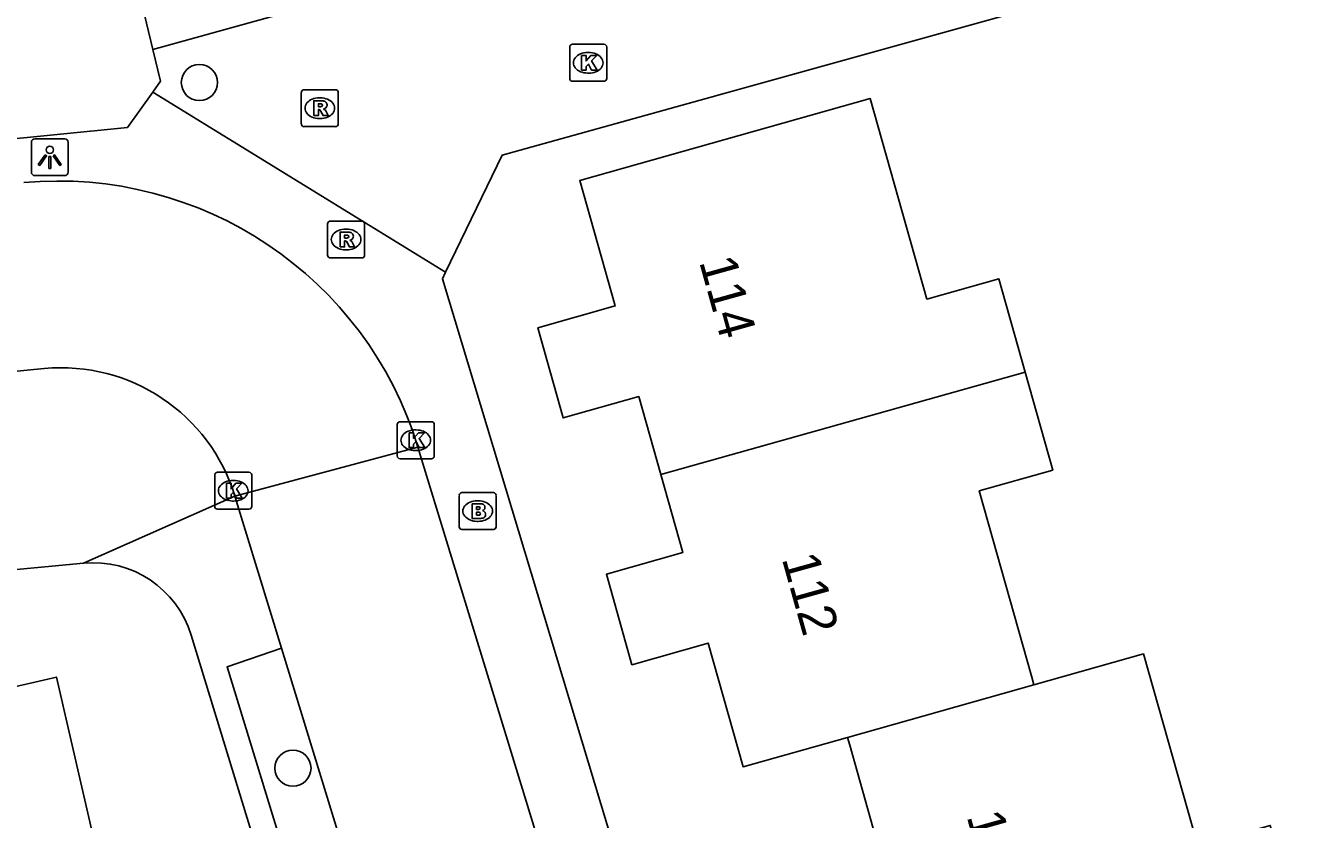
# Model space of a CAD drawing. Extents: x 158461 to 159795, y 387220 to 388672.
# Drawn here: x 159609.35 to 159644.33, y 388098.29 to 388119.77 of the extents above; entities that cross this region are included whole.
import ezdxf

# ---------------------------------------------------------------- set-up
doc = ezdxf.new("R2010")
doc.units = 0
for name, color, linetype in [('IMGEO_Boom', 7, 'Continuous'), ('IMGEO_Brandkraan', 7, 'Continuous'), ('IMGEO_Kolk', 7, 'Continuous'), ('IMGEO_Lichtpunt', 7, 'Continuous'), ('IMGEO_Pand', 7, 'Continuous'), ('IMGEO_Pand_nummerreeks', 7, 'Continuous'), ('IMGEO_Rijbaan_lokaal_open', 7, 'Continuous'), ('IMGEO_Rioolput', 7, 'Continuous'), ('IMGEO_Voetpad_open', 7, 'Continuous')]:
    doc.layers.add(name, color=color, linetype=linetype)

msp = doc.modelspace()

# ---------------------------------------------------------------- linework, layer by layer
at = {"layer": 'IMGEO_Boom'}
for centre in [(159614.047, 388118.238), (159616.581, 388099.671)]:
    msp.add_circle(centre, 0.489, dxfattribs=at)
at = {"layer": 'IMGEO_Brandkraan'}
for p, q in [((159621.08, 388106.208), (159621.08, 388107.06)), ((159621.155, 388107.134), (159622.007, 388107.134)), ((159621.568, 388106.914), (159621.593, 388106.914)), ((159622.081, 388107.06), (159622.081, 388106.208)), ((159621.591, 388106.354), (159621.566, 388106.354)), ((159622.007, 388106.134), (159621.155, 388106.134))]:
    msp.add_line(p, q, dxfattribs=at)
for points in [[(159621.08, 388106.208), (159621.08, 388107.06)], [(159621.155, 388107.134), (159622.007, 388107.134)], [(159622.081, 388107.06), (159622.081, 388106.208)], [(159621.428, 388106.834), (159621.428, 388106.434), (159621.641, 388106.434)], [(159621.659, 388106.834), (159621.428, 388106.834)], [(159621.607, 388106.753), (159621.553, 388106.753), (159621.553, 388106.677)], [(159621.553, 388106.677), (159621.606, 388106.677)], [(159621.615, 388106.601), (159621.553, 388106.601), (159621.553, 388106.52)], [(159621.553, 388106.52), (159621.615, 388106.52)], [(159622.007, 388106.134), (159621.155, 388106.134)]]:
    msp.add_lwpolyline(points, dxfattribs=at)
for centre, radius, start, end in [((159621.157, 388107.058), 0.0765, 91.552, 178.448), ((159621.157, 388107.058), 0.0765, 91.552, 178.448), ((159622.005, 388107.058), 0.0765, 1.552, 88.448), ((159622.005, 388107.058), 0.0765, 1.552, 88.448), ((159621.608, 388106.715), 0.0379, 267.8285, 90.9355), ((159621.616, 388106.56), 0.0404, 269.8759, 90.5077), ((159621.663, 388106.689), 0.145, 59.4692, 91.5367), ((159621.688, 388106.736), 0.0922, 285.5137, 58.1501), ((159621.693, 388106.544), 0.105, 301.3115, 78.989), ((159621.157, 388106.21), 0.0765, 181.552, 268.448), ((159621.157, 388106.21), 0.0765, 181.552, 268.448), ((159621.647, 388106.685), 0.251, 268.6676, 293.5347), ((159622.005, 388106.21), 0.0765, 271.552, 358.448), ((159622.005, 388106.21), 0.0765, 271.552, 358.448)]:
    msp.add_arc(centre, radius, start, end, dxfattribs=at)
for centre, major_axis, ratio, start_param, end_param in [((159621.567, 388106.634), (-0.387, 0.002), 0.722429, 4.712389, 7.853982), ((159621.592, 388106.634), (-0.39, 0.002), 0.717154, 1.570796, 4.712389)]:
    msp.add_ellipse(centre, major_axis=major_axis, ratio=ratio, start_param=start_param, end_param=end_param, dxfattribs=at)
at = {"layer": 'IMGEO_Kolk'}
for p, q in [((159624.073, 388118.348), (159624.073, 388119.2)), ((159624.148, 388119.274), (159625, 388119.274)), ((159625.074, 388119.2), (159625.074, 388118.348)), ((159624.561, 388119.054), (159624.586, 388119.054)), ((159624.584, 388118.494), (159624.559, 388118.494)), ((159625, 388118.274), (159624.148, 388118.274)), ((159619.479, 388109.052), (159620.331, 388109.052)), ((159619.404, 388108.126), (159619.404, 388108.978)), ((159619.892, 388108.832), (159619.917, 388108.832)), ((159620.405, 388108.978), (159620.405, 388108.126)), ((159620.331, 388108.052), (159619.479, 388108.052)), ((159619.915, 388108.272), (159619.89, 388108.272)), ((159614.463, 388106.759), (159614.463, 388107.611)), ((159614.538, 388107.685), (159615.39, 388107.685)), ((159615.464, 388107.611), (159615.464, 388106.759)), ((159614.951, 388107.465), (159614.976, 388107.465)), ((159615.39, 388106.685), (159614.538, 388106.685)), ((159614.974, 388106.905), (159614.949, 388106.905))]:
    msp.add_line(p, q, dxfattribs=at)
for points in [[(159624.073, 388118.348), (159624.073, 388119.2)], [(159624.148, 388119.274), (159625, 388119.274)], [(159625.074, 388119.2), (159625.074, 388118.348)], [(159624.394, 388118.974), (159624.517, 388118.974), (159624.517, 388118.823), (159624.647, 388118.974), (159624.811, 388118.974), (159624.665, 388118.823), (159624.818, 388118.574), (159624.666, 388118.574), (159624.581, 388118.738), (159624.517, 388118.671), (159624.517, 388118.574), (159624.394, 388118.574), (159624.394, 388118.974)], [(159625, 388118.274), (159624.148, 388118.274)], [(159619.479, 388109.052), (159620.331, 388109.052)], [(159619.404, 388108.126), (159619.404, 388108.978)], [(159619.725, 388108.752), (159619.848, 388108.752), (159619.848, 388108.601), (159619.978, 388108.752), (159620.142, 388108.752), (159619.996, 388108.601), (159620.149, 388108.352), (159619.997, 388108.352), (159619.912, 388108.516), (159619.848, 388108.449), (159619.848, 388108.352), (159619.725, 388108.352), (159619.725, 388108.752)], [(159620.405, 388108.978), (159620.405, 388108.126)], [(159620.331, 388108.052), (159619.479, 388108.052)], [(159614.463, 388106.759), (159614.463, 388107.611)], [(159614.538, 388107.685), (159615.39, 388107.685)], [(159615.464, 388107.611), (159615.464, 388106.759)], [(159614.784, 388107.385), (159614.907, 388107.385), (159614.907, 388107.234), (159615.037, 388107.385), (159615.201, 388107.385), (159615.055, 388107.234), (159615.208, 388106.985), (159615.056, 388106.985), (159614.971, 388107.149), (159614.907, 388107.082), (159614.907, 388106.985), (159614.784, 388106.985), (159614.784, 388107.385)], [(159615.39, 388106.685), (159614.538, 388106.685)]]:
    msp.add_lwpolyline(points, dxfattribs=at)
for centre, start, end in [((159624.15, 388119.198), 91.552, 178.448), ((159624.15, 388119.198), 91.552, 178.448), ((159624.998, 388119.198), 1.552, 88.448), ((159624.998, 388119.198), 1.552, 88.448), ((159624.15, 388118.35), 181.552, 268.448), ((159624.15, 388118.35), 181.552, 268.448), ((159624.998, 388118.35), 271.552, 358.448), ((159624.998, 388118.35), 271.552, 358.448), ((159619.481, 388108.976), 91.552, 178.448), ((159619.481, 388108.976), 91.552, 178.448), ((159620.329, 388108.976), 1.552, 88.448), ((159620.329, 388108.976), 1.552, 88.448), ((159619.481, 388108.128), 181.552, 268.448), ((159619.481, 388108.128), 181.552, 268.448), ((159620.329, 388108.128), 271.552, 358.448), ((159620.329, 388108.128), 271.552, 358.448), ((159614.54, 388107.609), 91.552, 178.448), ((159614.54, 388107.609), 91.552, 178.448), ((159615.388, 388107.609), 1.552, 88.448), ((159615.388, 388107.609), 1.552, 88.448), ((159614.54, 388106.761), 181.552, 268.448), ((159614.54, 388106.761), 181.552, 268.448), ((159615.388, 388106.761), 271.552, 358.448), ((159615.388, 388106.761), 271.552, 358.448)]:
    msp.add_arc(centre, 0.0765, start, end, dxfattribs=at)
for centre, major_axis, ratio, start_param, end_param in [((159624.56, 388118.774), (-0.387, 0.002), 0.722429, 4.712389, 7.853982), ((159624.585, 388118.774), (-0.39, 0.002), 0.717154, 1.570796, 4.712389), ((159619.891, 388108.552), (-0.387, 0.002), 0.722429, 4.712389, 7.853982), ((159619.916, 388108.552), (-0.39, 0.002), 0.717154, 1.570796, 4.712389), ((159614.95, 388107.185), (-0.387, 0.002), 0.722429, 4.712389, 7.853982), ((159614.975, 388107.185), (-0.39, 0.002), 0.717154, 1.570796, 4.712389)]:
    msp.add_ellipse(centre, major_axis=major_axis, ratio=ratio, start_param=start_param, end_param=end_param, dxfattribs=at)
at = {"layer": 'IMGEO_Lichtpunt'}
for p, q in [((159610.401, 388116.714), (159609.593, 388116.714)), ((159610.401, 388116.714), (159609.593, 388116.714)), ((159609.499, 388116.619), (159609.499, 388115.812)), ((159609.499, 388116.619), (159609.499, 388115.812)), ((159610.495, 388115.812), (159610.495, 388116.619)), ((159610.495, 388115.812), (159610.495, 388116.619)), ((159609.593, 388115.718), (159610.401, 388115.718)), ((159609.593, 388115.718), (159610.401, 388115.718))]:
    msp.add_line(p, q, dxfattribs=at)
for points in [[(159609.873, 388116.283), (159609.912, 388116.255), (159609.724, 388115.993), (159609.686, 388116.02), (159609.873, 388116.283)], [(159609.975, 388116.235), (159610.022, 388116.235), (159610.022, 388115.913), (159609.975, 388115.913), (159609.975, 388116.235)], [(159610.085, 388116.255), (159610.123, 388116.282), (159610.31, 388116.02), (159610.271, 388115.992), (159610.085, 388116.255)]]:
    msp.add_lwpolyline(points, dxfattribs=at)
msp.add_circle((159609.998, 388116.417), 0.0994, dxfattribs=at)
for centre, start, end in [((159609.593, 388116.619), 90, 180), ((159609.593, 388116.619), 90, 180), ((159610.401, 388116.619), 0, 90), ((159610.401, 388116.619), 0, 90), ((159609.593, 388115.812), 180, 270), ((159609.593, 388115.812), 180, 270), ((159610.401, 388115.812), 270, 0), ((159610.401, 388115.812), 270, 360)]:
    msp.add_arc(centre, 0.0946, start, end, dxfattribs=at)
at = {"layer": 'IMGEO_Pand'}
for points in [[(159626.54, 388107.622), (159625.943, 388109.735), (159623.898, 388109.158), (159623.209, 388111.599), (159625.304, 388112.19), (159624.345, 388115.585), (159632.208, 388117.806), (159633.742, 388112.375), (159635.687, 388112.924), (159636.4, 388110.399)], [(159626.54, 388107.622), (159636.4, 388110.399)], [(159636.4, 388110.399), (159637.15, 388107.744), (159635.158, 388107.181), (159636.582, 388102.139), (159636.641, 388101.929)], [(159631.594, 388100.506), (159628.766, 388099.709), (159627.82, 388103.057), (159625.759, 388102.474), (159625.067, 388104.924), (159627.137, 388105.508), (159626.54, 388107.622)], [(159636.641, 388101.929), (159639.605, 388102.765), (159641.073, 388097.568), (159643.038, 388098.123), (159643.744, 388095.622)], [(159611.632, 388095.823), (159610.178, 388102.139), (159601.315, 388100.099), (159602.437, 388095.227), (159602.769, 388093.784)], [(159636.641, 388101.929), (159631.594, 388100.506)], [(159633.772, 388092.81), (159633.189, 388094.875), (159631.197, 388094.312), (159630.502, 388096.772), (159632.49, 388097.333), (159631.654, 388100.294), (159631.594, 388100.506)]]:
    msp.add_lwpolyline(points, dxfattribs=at)
at = {"layer": 'IMGEO_Rijbaan_lokaal_open'}
for points in [[(159664.44, 388101.345), (159654.225, 388098.407), (159647.926, 388121.497), (159645.594, 388122.775), (159622.242, 388116.272), (159620.708, 388113.103)], [(159612.788, 388119.137), (159611.991, 388122.444)], [(159621.619, 388121.59), (159612.788, 388119.137)], [(159612.783, 388117.978), (159612.996, 388118.274), (159612.788, 388119.137)], [(159620.708, 388113.103), (159612.783, 388117.978)], [(159608.275, 388110.344), (159609.847, 388110.493)], [(159615.011, 388107.038), (159619.965, 388108.366)], [(159638.088, 388048.944), (159632.788, 388066.346), (159627.475, 388083.792), (159619.965, 388108.366)], [(159615.011, 388107.038), (159616.273, 388102.919)], [(159616.273, 388102.919), (159625.568, 388072.583), (159627.957, 388064.837), (159631.16, 388054.451)]]:
    msp.add_lwpolyline(points, dxfattribs=at)
for centre, radius, start, end in [((159610.229, 388105.392), 10.18, 16.9852, 95.2811), ((159610.309, 388105.597), 4.918, 17.0425, 95.3881)]:
    msp.add_arc(centre, radius, start, end, dxfattribs=at)
at = {"layer": 'IMGEO_Rioolput'}
for p, q in [((159616.807, 388117.118), (159616.807, 388117.97)), ((159616.882, 388118.044), (159617.734, 388118.044)), ((159617.295, 388117.824), (159617.32, 388117.824)), ((159617.808, 388117.97), (159617.808, 388117.118)), ((159617.318, 388117.264), (159617.293, 388117.264)), ((159617.734, 388117.044), (159616.882, 388117.044)), ((159617.519, 388113.562), (159617.519, 388114.414)), ((159617.594, 388114.488), (159618.446, 388114.488)), ((159618.007, 388114.268), (159618.032, 388114.268)), ((159618.52, 388114.414), (159618.52, 388113.562)), ((159618.03, 388113.708), (159618.005, 388113.708)), ((159618.446, 388113.488), (159617.594, 388113.488))]:
    msp.add_line(p, q, dxfattribs=at)
for points in [[(159616.807, 388117.118), (159616.807, 388117.97)], [(159616.882, 388118.044), (159617.734, 388118.044)], [(159617.808, 388117.97), (159617.808, 388117.118)], [(159617.396, 388117.742), (159617.144, 388117.744), (159617.144, 388117.344)], [(159617.144, 388117.344), (159617.268, 388117.344), (159617.268, 388117.506), (159617.279, 388117.506)], [(159617.322, 388117.663), (159617.268, 388117.663), (159617.268, 388117.582)], [(159617.268, 388117.582), (159617.32, 388117.582)], [(159617.326, 388117.477), (159617.397, 388117.344), (159617.537, 388117.344), (159617.472, 388117.47)], [(159617.734, 388117.044), (159616.882, 388117.044)], [(159617.519, 388113.562), (159617.519, 388114.414)], [(159617.594, 388114.488), (159618.446, 388114.488)], [(159618.52, 388114.414), (159618.52, 388113.562)], [(159618.108, 388114.186), (159617.856, 388114.188), (159617.856, 388113.788)], [(159617.856, 388113.788), (159617.98, 388113.788), (159617.98, 388113.95), (159617.991, 388113.95)], [(159618.034, 388114.107), (159617.98, 388114.107), (159617.98, 388114.026)], [(159617.98, 388114.026), (159618.032, 388114.026)], [(159618.038, 388113.921), (159618.109, 388113.788), (159618.249, 388113.788), (159618.184, 388113.914)], [(159618.446, 388113.488), (159617.594, 388113.488)]]:
    msp.add_lwpolyline(points, dxfattribs=at)
for centre, radius, start, end in [((159616.884, 388117.968), 0.0765, 91.552, 178.448), ((159616.884, 388117.968), 0.0765, 91.552, 178.448), ((159617.732, 388117.968), 0.0765, 1.552, 88.448), ((159617.732, 388117.968), 0.0765, 1.552, 88.448), ((159617.278, 388117.453), 0.0533, 26.0293, 88.6989), ((159617.304, 388117.771), 0.19, 274.7715, 282.9687), ((159617.328, 388117.567), 0.0964, 77.0061, 93.1865), ((159617.342, 388117.624), 0.0378, 276.6634, 79.6772), ((159617.395, 388117.632), 0.109, 350.3612, 89.416), ((159617.393, 388117.632), 0.112, 277.5842, 350.9817), ((159617.377, 388117.417), 0.108, 29.5134, 73.7905), ((159616.884, 388117.12), 0.0765, 181.552, 268.448), ((159616.884, 388117.12), 0.0765, 181.552, 268.448), ((159617.732, 388117.12), 0.0765, 271.552, 358.448), ((159617.732, 388117.12), 0.0765, 271.552, 358.448), ((159617.596, 388114.412), 0.0765, 91.552, 178.448), ((159617.596, 388114.412), 0.0765, 91.552, 178.448), ((159618.444, 388114.412), 0.0765, 1.552, 88.448), ((159618.444, 388114.412), 0.0765, 1.552, 88.448), ((159617.99, 388113.897), 0.0533, 26.0293, 88.6989), ((159618.016, 388114.215), 0.19, 274.7715, 282.9687), ((159618.04, 388114.011), 0.0964, 77.0061, 93.1865), ((159618.054, 388114.068), 0.0378, 276.6634, 79.6772), ((159618.107, 388114.076), 0.109, 350.3612, 89.416), ((159618.105, 388114.076), 0.112, 277.5842, 350.9817), ((159618.089, 388113.861), 0.108, 29.5134, 73.7905), ((159617.596, 388113.564), 0.0765, 181.552, 268.448), ((159617.596, 388113.564), 0.0765, 181.552, 268.448), ((159618.444, 388113.564), 0.0765, 271.552, 358.448), ((159618.444, 388113.564), 0.0765, 271.552, 358.448)]:
    msp.add_arc(centre, radius, start, end, dxfattribs=at)
for centre, major_axis, ratio, start_param, end_param in [((159617.294, 388117.544), (-0.387, 0.002), 0.722429, 4.712389, 7.853982), ((159617.319, 388117.544), (-0.39, 0.002), 0.717154, 1.570796, 4.712389), ((159618.006, 388113.988), (-0.387, 0.002), 0.722429, 4.712389, 7.853982), ((159618.031, 388113.988), (-0.39, 0.002), 0.717154, 1.570796, 4.712389)]:
    msp.add_ellipse(centre, major_axis=major_axis, ratio=ratio, start_param=start_param, end_param=end_param, dxfattribs=at)
at = {"layer": 'IMGEO_Voetpad_open'}
for points in [[(159543.505, 388111.195), (159543.722, 388110.234), (159549.867, 388110.831), (159551.342, 388110.973), (159612.099, 388117.025), (159612.783, 388117.978)], [(159620.708, 388113.103), (159620.626, 388112.926), (159627.656, 388089.603), (159634.642, 388066.925), (159640.666, 388047.367), (159642.101, 388041.909), (159643.295, 388036.393), (159645.021, 388026.758), (159648.211, 388000), (159648.467, 387997.852)], [(159615.011, 388107.038), (159610.914, 388105.221)], [(159610.914, 388105.221), (159553.542, 388099.778), (159544.045, 388098.738), (159535.172, 388097.201), (159529.134, 388096.155), (159525.601, 388095.543), (159520.122, 388094.251)], [(159613.823, 388103.277), (159625.787, 388064.159), (159625.928, 388063.697), (159629.185, 388053.312)], [(159631.16, 388054.451), (159629.658, 388054.029), (159626.468, 388064.372), (159624.077, 388072.125), (159614.796, 388102.412), (159616.273, 388102.919)]]:
    msp.add_lwpolyline(points, dxfattribs=at)
msp.add_arc((159611.179, 388102.47), 2.764, 16.9819, 95.5108, dxfattribs=at)

# ---------------------------------------------------------------- texts
at = {"layer": 'IMGEO_Pand_nummerreeks'}
for s, rotation, p in [('114', 285.5623, (159627.572, 388113.39)), ('112', 285.5613, (159629.811, 388105.349)), ('110', 285.7103, (159634.813, 388098.371))]:
    msp.add_text(s, height=1, rotation=rotation, dxfattribs=at).set_placement(p)

doc.saveas('drawing.dxf')
